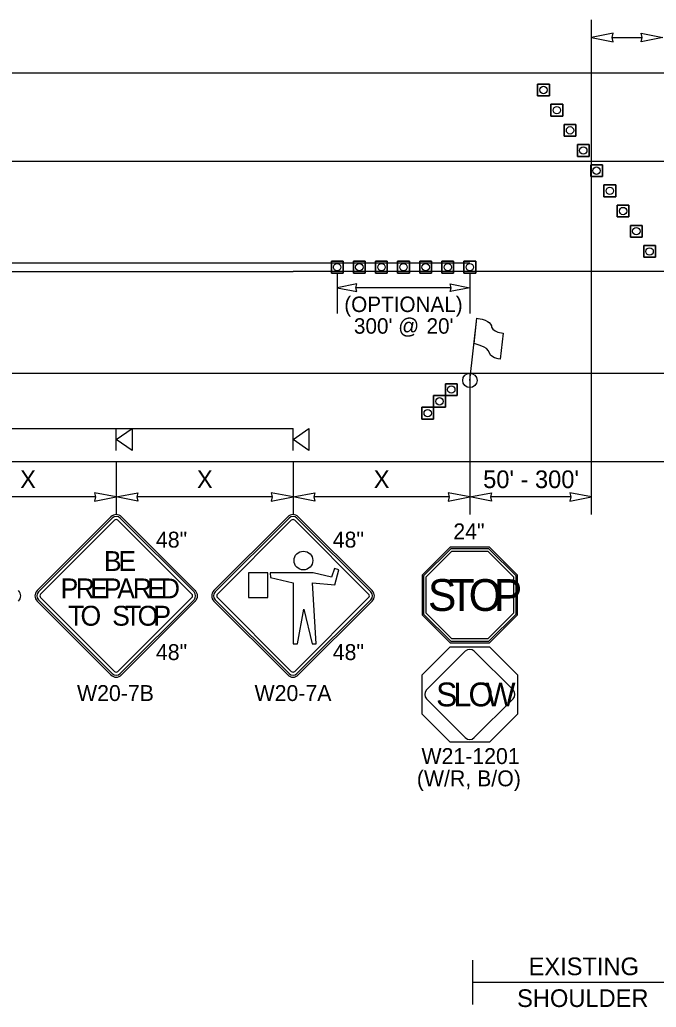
# Model space of a CAD drawing. Extents: x 99999.1 to 100095.7, y 99995 to 100010.7.
# Drawn here: x 100002.24 to 100005.12, y 100003.262 to 100007.732 of the extents above; entities that cross this region are included whole.
import ezdxf

# ---------------------------------------------------------------- set-up
doc = ezdxf.new("R2010")
doc.units = 0
for name, color, linetype in [('RD_ED_ShoulderPavedEdge', 7, 'Continuous'), ('RD_MK_LineDblYellowCenter', 7, 'Continuous'), ('RD_MK_LineEdgeWhite', 7, 'Continuous'), ('RD_MK_LineNoPass', 7, 'Continuous'), ('RD_MK_LineSkipCenter', 7, 'Continuous'), ('TR_SN_ConstructionSigns', 7, 'Continuous'), ('TR_WZ_FlaggingStation', 7, 'Continuous'), ('TR_WZ_PortableSignMountBlk-Org', 7, 'Continuous'), ('TR_WZ_TrafficCone', 7, 'Continuous'), ('TR_WZ_WorkZoneDetails', 7, 'Continuous'), ('TR_WZ_WorkZoneTextCurrent', 7, 'Continuous')]:
    doc.layers.add(name, color=color, linetype=linetype)

msp = doc.modelspace()

# ---------------------------------------------------------------- linework, layer by layer
at = {"layer": 'RD_ED_ShoulderPavedEdge'}
for p, q in [((100000.1076, 100007.4923), (100015.6424, 100007.4923)), ((100000.1076, 100005.7323), (100015.6424, 100005.7323))]:
    msp.add_line(p, q, dxfattribs=at)
at = {"layer": 'RD_MK_LineDblYellowCenter'}
for p, q in [((100000.1282, 100006.6323), (100003.4767, 100006.6323)), ((100000.0869, 100006.5923), (100003.4767, 100006.5923))]:
    msp.add_line(p, q, dxfattribs=at)
at = {"layer": 'RD_MK_LineEdgeWhite'}
for p, q in [((100000.1076, 100007.0923), (100015.6424, 100007.0923)), ((100000.1076, 100006.1323), (100015.6424, 100006.1323))]:
    msp.add_line(p, q, dxfattribs=at)
at = {"layer": 'RD_MK_LineNoPass'}
msp.add_line((100003.4767, 100006.6323), (100004.2767, 100006.6323), dxfattribs=at)
at = {"layer": 'RD_MK_LineSkipCenter'}
msp.add_lwpolyline([(100011.15, 100006.5923), (100003.4767, 100006.5923)], dxfattribs=at)
at = {"layer": 'TR_SN_ConstructionSigns'}
for p, q in [((100002.6528, 100005.4824), (100002.3187, 100005.1483)), ((100003.0346, 100005.1483), (100002.7005, 100005.4824)), ((100003.4528, 100005.4824), (100003.1187, 100005.1483)), ((100003.8346, 100005.1483), (100003.5005, 100005.4824)), ((100002.6588, 100005.4765), (100002.3246, 100005.1424)), ((100002.3346, 100005.1324), (100002.6687, 100005.4665)), ((100002.6846, 100005.4665), (100003.0187, 100005.1324)), ((100003.0287, 100005.1424), (100002.6945, 100005.4765)), ((100003.4588, 100005.4765), (100003.1246, 100005.1424)), ((100003.1346, 100005.1324), (100003.4687, 100005.4665)), ((100003.4846, 100005.4665), (100003.8187, 100005.1324)), ((100003.8287, 100005.1424), (100003.4945, 100005.4765)), ((100004.1871, 100005.3443), (100004.0606, 100005.2178)), ((100004.1899, 100005.3376), (100004.0673, 100005.215)), ((100004.0786, 100005.2104), (100004.1945, 100005.3263)), ((100004.366, 100005.3443), (100004.1871, 100005.3443)), ((100004.3632, 100005.3376), (100004.1899, 100005.3376)), ((100004.1945, 100005.3263), (100004.3586, 100005.3263)), ((100004.3586, 100005.3263), (100004.4746, 100005.2104)), ((100004.4858, 100005.215), (100004.3632, 100005.3376)), ((100004.4926, 100005.2178), (100004.366, 100005.3443)), ((100004.0606, 100005.2178), (100004.0606, 100005.0389)), ((100004.0673, 100005.215), (100004.0673, 100005.0417)), ((100004.4858, 100005.0417), (100004.4858, 100005.215)), ((100004.4926, 100005.0389), (100004.4926, 100005.2178)), ((100004.0786, 100005.0463), (100004.0786, 100005.2104)), ((100004.4746, 100005.2104), (100004.4746, 100005.0463)), ((100002.3187, 100005.1006), (100002.6528, 100004.7665)), ((100002.3246, 100005.1066), (100002.6588, 100004.7725)), ((100002.6687, 100004.7824), (100002.3346, 100005.1165)), ((100003.0187, 100005.1165), (100002.6846, 100004.7824)), ((100002.6945, 100004.7725), (100003.0287, 100005.1066)), ((100002.7005, 100004.7665), (100003.0346, 100005.1006)), ((100003.1187, 100005.1006), (100003.4528, 100004.7665)), ((100003.1246, 100005.1066), (100003.4588, 100004.7725)), ((100003.4687, 100004.7824), (100003.1346, 100005.1165)), ((100003.8187, 100005.1165), (100003.4846, 100004.7824)), ((100003.4945, 100004.7725), (100003.8287, 100005.1066)), ((100003.5005, 100004.7665), (100003.8346, 100005.1006)), ((100004.0606, 100005.0389), (100004.1871, 100004.9123)), ((100004.0673, 100005.0417), (100004.1899, 100004.9191)), ((100004.1945, 100004.9303), (100004.0786, 100005.0463)), ((100004.4746, 100005.0463), (100004.3586, 100004.9303)), ((100004.3632, 100004.9191), (100004.4858, 100005.0417)), ((100004.366, 100004.9123), (100004.4926, 100005.0389)), ((100004.1871, 100004.9123), (100004.366, 100004.9123)), ((100004.1899, 100004.9191), (100004.3632, 100004.9191)), ((100004.3586, 100004.9303), (100004.1945, 100004.9303)), ((100004.2562, 100004.874), (100004.0809, 100004.6987)), ((100004.4722, 100004.6987), (100004.2969, 100004.874)), ((100004.0809, 100004.658), (100004.2562, 100004.4827)), ((100004.2969, 100004.4827), (100004.4722, 100004.658))]:
    msp.add_line(p, q, dxfattribs=at)
for points in [[(100003.2754, 100005.2286), (100003.2754, 100005.1164), (100003.363, 100005.1164), (100003.363, 100005.2286)], [(100003.3733, 100005.2289), (100003.3746, 100005.2072), (100003.4772, 100005.1833), (100003.4772, 100004.907), (100003.4972, 100004.907), (100003.5253, 100005.064), (100003.5628, 100004.907), (100003.5819, 100004.907), (100003.5652, 100005.1832), (100003.6655, 100005.1751), (100003.6844, 100005.2421), (100003.6637, 100005.248), (100003.6505, 100005.2097), (100003.5676, 100005.2289)], [(100004.4926, 100004.7678), (100004.4926, 100004.5889), (100004.366, 100004.4623), (100004.1871, 100004.4623), (100004.0606, 100004.5889), (100004.0606, 100004.7678), (100004.1871, 100004.8943), (100004.366, 100004.8943)]]:
    msp.add_lwpolyline(points, close=True, dxfattribs=at)
msp.add_circle((100003.5236, 100005.2844), 0.0424, dxfattribs=at)
for centre, radius, start, end in [((100002.6767, 100005.4586), 0.0338, 45, 135), ((100002.6767, 100005.4586), 0.0253, 45, 135), ((100003.4767, 100005.4586), 0.0338, 45, 135), ((100003.4767, 100005.4586), 0.0253, 45, 135), ((100002.6767, 100005.4586), 0.0113, 45, 135), ((100003.4767, 100005.4586), 0.0113, 45, 135), ((100002.2108, 100005.1245), 0.0338, 315, 45), ((100002.3425, 100005.1245), 0.0338, 135, 225), ((100002.3425, 100005.1245), 0.0253, 135, 225), ((100002.3425, 100005.1245), 0.0113, 135, 225), ((100003.0108, 100005.1245), 0.0113, 315, 45), ((100003.0108, 100005.1245), 0.0253, 315, 45), ((100003.0108, 100005.1245), 0.0338, 315, 45), ((100003.1425, 100005.1245), 0.0338, 135, 225), ((100003.1425, 100005.1245), 0.0253, 135, 225), ((100003.1425, 100005.1245), 0.0113, 135, 225), ((100003.8108, 100005.1245), 0.0113, 315, 45), ((100003.8108, 100005.1245), 0.0253, 315, 45), ((100003.8108, 100005.1245), 0.0338, 315, 45), ((100004.2766, 100004.8536), 0.0288, 45, 135), ((100002.6767, 100004.7904), 0.0338, 225, 315), ((100002.6767, 100004.7904), 0.0253, 225, 315), ((100002.6767, 100004.7904), 0.0113, 225, 315), ((100003.4767, 100004.7904), 0.0338, 225, 315), ((100003.4767, 100004.7904), 0.0253, 225, 315), ((100003.4767, 100004.7904), 0.0113, 225, 315), ((100004.1013, 100004.6783), 0.0288, 135, 225), ((100004.4518, 100004.6783), 0.0288, 315, 45), ((100004.2766, 100004.5031), 0.0288, 225, 315)]:
    msp.add_arc(centre, radius, start, end, dxfattribs=at)
at = {"layer": 'TR_WZ_FlaggingStation'}
for p, q in [((100004.2767, 100006.0998), (100004.3087, 100006.3808)), ((100004.2957, 100006.2667), (100004.3087, 100006.3811)), ((100004.4267, 100006.3133), (100004.4134, 100006.1961)), ((100004.2957, 100006.2667), (100004.2957, 100006.2667))]:
    msp.add_line(p, q, dxfattribs=at)
for points in [[(100004.3087, 100006.3811), (100004.3145, 100006.3798), (100004.3323, 100006.3764), (100004.3461, 100006.3722), (100004.3558, 100006.3661), (100004.3643, 100006.3614), (100004.37, 100006.3546), (100004.3743, 100006.3467), (100004.3748, 100006.3405), (100004.3802, 100006.3313), (100004.391, 100006.3239), (100004.4034, 100006.3187), (100004.4267, 100006.3133)], [(100004.4134, 100006.1961), (100004.4052, 100006.1975), (100004.3876, 100006.2021), (100004.3719, 100006.2126), (100004.3654, 100006.2232), (100004.3615, 100006.2335), (100004.3524, 100006.2444), (100004.3414, 100006.2506), (100004.3241, 100006.2577), (100004.2957, 100006.2667)]]:
    msp.add_lwpolyline(points, dxfattribs=at)
msp.add_circle((100004.2767, 100006.0998), 0.0325, dxfattribs=at)
at = {"layer": 'TR_WZ_PortableSignMountBlk-Org'}
for p, q in [((100002.6767, 100005.7824), (100002.6767, 100005.8824)), ((100003.4767, 100005.7824), (100003.4767, 100005.8824))]:
    msp.add_line(p, q, dxfattribs=at)
for points in [[(100002.6767, 100005.8323), (100002.7485, 100005.8824), (100002.7485, 100005.7824)], [(100003.4767, 100005.8323), (100003.5485, 100005.8824), (100003.5485, 100005.7824)]]:
    msp.add_lwpolyline(points, close=True, dxfattribs=at)
at = {"layer": 'TR_WZ_TrafficCone'}
for points in [[(100004.6367, 100007.4411), (100004.5834, 100007.4411), (100004.5834, 100007.3877), (100004.6367, 100007.3877), (100004.6367, 100007.4411)], [(100004.6367, 100007.3877), (100004.5834, 100007.3877), (100004.5834, 100007.4411), (100004.6367, 100007.4411), (100004.6367, 100007.3877)], [(100004.6967, 100007.3497), (100004.6434, 100007.3497), (100004.6434, 100007.2964), (100004.6967, 100007.2964), (100004.6967, 100007.3497)], [(100004.6967, 100007.2964), (100004.6434, 100007.2964), (100004.6434, 100007.3497), (100004.6967, 100007.3497), (100004.6967, 100007.2964)], [(100004.7567, 100007.2584), (100004.7034, 100007.2584), (100004.7034, 100007.2051), (100004.7567, 100007.2051), (100004.7567, 100007.2584)], [(100004.7567, 100007.2051), (100004.7034, 100007.2051), (100004.7034, 100007.2584), (100004.7567, 100007.2584), (100004.7567, 100007.2051)], [(100004.8167, 100007.1671), (100004.7634, 100007.1671), (100004.7634, 100007.1137), (100004.8167, 100007.1137), (100004.8167, 100007.1671)], [(100004.8167, 100007.1137), (100004.7634, 100007.1137), (100004.7634, 100007.1671), (100004.8167, 100007.1671), (100004.8167, 100007.1137)], [(100004.8234, 100007.0757), (100004.8767, 100007.0757), (100004.8767, 100007.0224), (100004.8234, 100007.0224), (100004.8234, 100007.0757)], [(100004.8234, 100007.0224), (100004.8767, 100007.0224), (100004.8767, 100007.0757), (100004.8234, 100007.0757), (100004.8234, 100007.0224)], [(100004.8834, 100006.9844), (100004.9367, 100006.9844), (100004.9367, 100006.9311), (100004.8834, 100006.9311), (100004.8834, 100006.9844)], [(100004.8834, 100006.9311), (100004.9367, 100006.9311), (100004.9367, 100006.9844), (100004.8834, 100006.9844), (100004.8834, 100006.9311)], [(100004.9434, 100006.8931), (100004.9967, 100006.8931), (100004.9967, 100006.8397), (100004.9434, 100006.8397), (100004.9434, 100006.8931)], [(100004.9434, 100006.8397), (100004.9967, 100006.8397), (100004.9967, 100006.8931), (100004.9434, 100006.8931), (100004.9434, 100006.8397)], [(100005.0034, 100006.8017), (100005.0567, 100006.8017), (100005.0567, 100006.7484), (100005.0034, 100006.7484), (100005.0034, 100006.8017)], [(100005.0034, 100006.7484), (100005.0567, 100006.7484), (100005.0567, 100006.8017), (100005.0034, 100006.8017), (100005.0034, 100006.7484)], [(100005.0634, 100006.7104), (100005.1167, 100006.7104), (100005.1167, 100006.6571), (100005.0634, 100006.6571), (100005.0634, 100006.7104)], [(100005.0634, 100006.6571), (100005.1167, 100006.6571), (100005.1167, 100006.7104), (100005.0634, 100006.7104), (100005.0634, 100006.6571)], [(100003.7033, 100006.639), (100003.65, 100006.639), (100003.65, 100006.5857), (100003.7033, 100006.5857), (100003.7033, 100006.639)], [(100003.7033, 100006.5857), (100003.65, 100006.5857), (100003.65, 100006.639), (100003.7033, 100006.639), (100003.7033, 100006.5857)], [(100003.8033, 100006.639), (100003.75, 100006.639), (100003.75, 100006.5857), (100003.8033, 100006.5857), (100003.8033, 100006.639)], [(100003.8033, 100006.5857), (100003.75, 100006.5857), (100003.75, 100006.639), (100003.8033, 100006.639), (100003.8033, 100006.5857)], [(100003.9033, 100006.639), (100003.85, 100006.639), (100003.85, 100006.5857), (100003.9033, 100006.5857), (100003.9033, 100006.639)], [(100003.9033, 100006.5857), (100003.85, 100006.5857), (100003.85, 100006.639), (100003.9033, 100006.639), (100003.9033, 100006.5857)], [(100004.0033, 100006.639), (100003.95, 100006.639), (100003.95, 100006.5857), (100004.0033, 100006.5857), (100004.0033, 100006.639)], [(100004.0033, 100006.5857), (100003.95, 100006.5857), (100003.95, 100006.639), (100004.0033, 100006.639), (100004.0033, 100006.5857)], [(100004.1033, 100006.639), (100004.05, 100006.639), (100004.05, 100006.5857), (100004.1033, 100006.5857), (100004.1033, 100006.639)], [(100004.1033, 100006.5857), (100004.05, 100006.5857), (100004.05, 100006.639), (100004.1033, 100006.639), (100004.1033, 100006.5857)], [(100004.2033, 100006.639), (100004.15, 100006.639), (100004.15, 100006.5857), (100004.2033, 100006.5857), (100004.2033, 100006.639)], [(100004.2033, 100006.5857), (100004.15, 100006.5857), (100004.15, 100006.639), (100004.2033, 100006.639), (100004.2033, 100006.5857)], [(100004.3033, 100006.639), (100004.25, 100006.639), (100004.25, 100006.5857), (100004.3033, 100006.5857), (100004.3033, 100006.639)], [(100004.3033, 100006.5857), (100004.25, 100006.5857), (100004.25, 100006.639), (100004.3033, 100006.639), (100004.3033, 100006.5857)], [(100004.166, 100006.085), (100004.2193, 100006.085), (100004.2193, 100006.0317), (100004.166, 100006.0317), (100004.166, 100006.085)], [(100004.166, 100006.0317), (100004.2193, 100006.0317), (100004.2193, 100006.085), (100004.166, 100006.085), (100004.166, 100006.0317)], [(100004.1127, 100006.0317), (100004.166, 100006.0317), (100004.166, 100005.9783), (100004.1127, 100005.9783), (100004.1127, 100006.0317)], [(100004.1127, 100005.9783), (100004.166, 100005.9783), (100004.166, 100006.0317), (100004.1127, 100006.0317), (100004.1127, 100005.9783)], [(100004.0593, 100005.9783), (100004.1127, 100005.9783), (100004.1127, 100005.925), (100004.0593, 100005.925), (100004.0593, 100005.9783)], [(100004.0593, 100005.925), (100004.1127, 100005.925), (100004.1127, 100005.9783), (100004.0593, 100005.9783), (100004.0593, 100005.925)]]:
    msp.add_lwpolyline(points, dxfattribs=at)
for centre in [(100004.61, 100007.4144), (100004.67, 100007.3231), (100004.73, 100007.2317), (100004.79, 100007.1404), (100004.85, 100007.0491), (100004.91, 100006.9577), (100004.97, 100006.8664), (100005.03, 100006.7751), (100005.09, 100006.6837), (100003.6767, 100006.6123), (100003.7767, 100006.6123), (100003.8767, 100006.6123), (100003.9767, 100006.6123), (100004.0767, 100006.6123), (100004.1767, 100006.6123), (100004.2767, 100006.6123), (100004.1927, 100006.0583), (100004.1393, 100006.005), (100004.086, 100005.9517)]:
    msp.add_circle(centre, 0.0167, dxfattribs=at)
at = {"layer": 'TR_WZ_WorkZoneDetails'}
for p, q in [((100004.8267, 100005.4923), (100004.8267, 100007.7323)), ((100004.9204, 100007.6523), (100005.0563, 100007.6523)), ((100003.6767, 100006.5857), (100003.6767, 100006.4023)), ((100004.2767, 100006.5857), (100004.2767, 100006.4023)), ((100004.1923, 100006.5193), (100003.761, 100006.5193)), ((100004.2767, 100006.1323), (100004.2767, 100005.4923)), ((100001.0767, 100005.8824), (100003.4767, 100005.8824)), ((100002.6767, 100005.7323), (100002.6767, 100005.4923)), ((100003.4767, 100005.7323), (100003.4767, 100005.4923)), ((100002.5829, 100005.5723), (100001.9704, 100005.5723)), ((100003.3829, 100005.5723), (100002.7704, 100005.5723)), ((100004.1829, 100005.5723), (100003.5704, 100005.5723)), ((100004.7329, 100005.5723), (100004.3704, 100005.5723)), ((100004.2907, 100003.2755), (100004.2907, 100003.4755)), ((100004.2907, 100003.3755), (100005.2907, 100003.3755))]:
    msp.add_line(p, q, dxfattribs=at)
for points in [[(100004.8267, 100007.6523), (100004.9249, 100007.6331), (100004.9204, 100007.6523), (100004.9249, 100007.6716)], [(100005.15, 100007.6523), (100005.0517, 100007.6331), (100005.0563, 100007.6523), (100005.0517, 100007.6716)], [(100003.6767, 100006.5193), (100003.7651, 100006.502), (100003.761, 100006.5193), (100003.7651, 100006.5367)], [(100004.2767, 100006.5193), (100004.1882, 100006.502), (100004.1923, 100006.5193), (100004.1882, 100006.5367)], [(100002.6767, 100005.5723), (100002.5784, 100005.5916), (100002.5829, 100005.5723), (100002.5784, 100005.5531)], [(100002.6767, 100005.5723), (100002.7749, 100005.5916), (100002.7704, 100005.5723), (100002.7749, 100005.5531)], [(100003.4767, 100005.5723), (100003.3784, 100005.5916), (100003.3829, 100005.5723), (100003.3784, 100005.5531)], [(100003.4767, 100005.5723), (100003.5749, 100005.5916), (100003.5704, 100005.5723), (100003.5749, 100005.5531)], [(100004.2767, 100005.5723), (100004.1784, 100005.5916), (100004.1829, 100005.5723), (100004.1784, 100005.5531)], [(100004.2767, 100005.5723), (100004.3749, 100005.5916), (100004.3704, 100005.5723), (100004.3749, 100005.5531)], [(100004.8267, 100005.5723), (100004.7284, 100005.5916), (100004.7329, 100005.5723), (100004.7284, 100005.5531)]]:
    msp.add_lwpolyline(points, close=True, dxfattribs=at)

# ---------------------------------------------------------------- texts
at = {"layer": 'TR_SN_ConstructionSigns'}
for s, height, p in [('24"', 0.072, (100004.2019, 100005.3803)), ('B', 0.09, (100002.6209, 100005.237)), ('E', 0.09, (100002.6866, 100005.237)), ('P', 0.09, (100002.4247, 100005.1132)), ('R', 0.09, (100002.4931, 100005.1132)), ('E', 0.09, (100002.5588, 100005.1132)), ('P', 0.09, (100002.62, 100005.1132)), ('A', 0.09, (100002.6812, 100005.1132)), ('R', 0.09, (100002.7514, 100005.1132)), ('E', 0.09, (100002.8171, 100005.1132)), ('D', 0.09, (100002.8783, 100005.1132)), ('S', 0.144, (100004.0872, 100005.0563)), ('T', 0.144, (100004.1808, 100005.0563)), ('O', 0.144, (100004.2715, 100005.0563)), ('P', 0.144, (100004.3853, 100005.0563)), ('T', 0.09, (100002.4584, 100004.9895)), ('O', 0.09, (100002.5151, 100004.9895)), ('S', 0.09, (100002.6582, 100004.9895)), ('T', 0.09, (100002.7167, 100004.9895)), ('O', 0.09, (100002.7734, 100004.9895)), ('P', 0.09, (100002.8445, 100004.9895)), ('S', 0.108, (100004.1238, 100004.6243)), ('L', 0.108, (100004.2026, 100004.6243)), ('O', 0.108, (100004.2706, 100004.6243)), ('W', 0.108, (100004.3473, 100004.6243))]:
    msp.add_text(s, height=height, dxfattribs=at).set_placement(p)
for s, p in [('48"', (100002.8564, 100005.343)), ('48"', (100003.6564, 100005.343)), ('48"', (100002.8564, 100004.8339)), ('48"', (100003.6564, 100004.8339)), ('W20-7B', (100002.4993, 100004.6486)), ('W20-7A', (100003.3027, 100004.6486)), ('W21-1201', (100004.0578, 100004.3633)), ('(W/R, B/O)', (100004.0369, 100004.2625))]:
    msp.add_text(s, height=0.072, rotation=360, dxfattribs=at).set_placement(p)
at = {"layer": 'TR_WZ_WorkZoneDetails'}
for s, p in [('EXISTING', (100004.5424, 100003.4075)), ('SHOULDER', (100004.4905, 100003.2635))]:
    msp.add_text(s, height=0.08, rotation=360, dxfattribs=at).set_placement(p)
at = {"layer": 'TR_WZ_WorkZoneTextCurrent'}
for s, p in [('(OPTIONAL)', (100003.7085, 100006.4093)), ("300' @", (100003.7523, 100006.3113)), ("20'", (100004.0807, 100006.3113))]:
    msp.add_text(s, height=0.07, dxfattribs=at).set_placement(p)
for s, p in [('X', (100002.2419, 100005.6123)), ('X', (100003.0419, 100005.6123)), ('X', (100003.8419, 100005.6123)), ("50' - 300'", (100004.3369, 100005.6123))]:
    msp.add_text(s, height=0.08, rotation=360, dxfattribs=at).set_placement(p)

doc.saveas('drawing.dxf')
